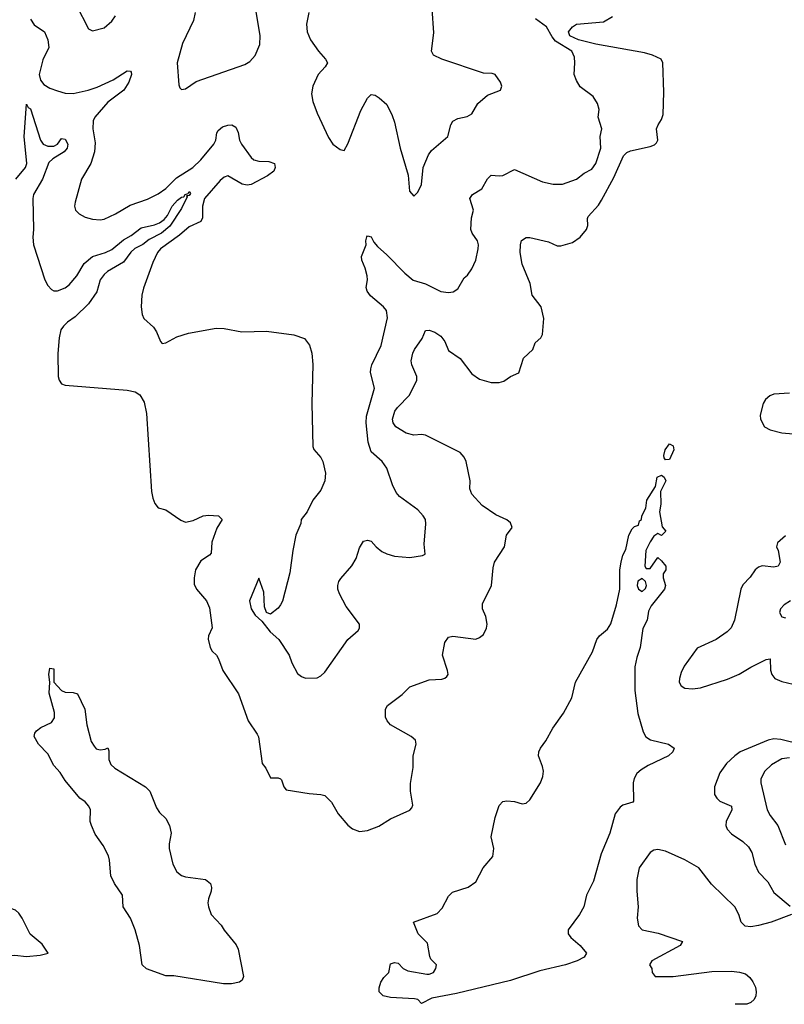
# Model space of a CAD drawing. Header units: inches. Extents: x 1552611 to 1694776, y 811966 to 917215.
# Tile 388 of 549: x 1680254 to 1684203, y 851066 to 856153. Entities that reach past the tile are written whole.
import ezdxf

# ---------------------------------------------------------------- set-up
doc = ezdxf.new("R2010")
doc.units = ezdxf.units.IN
doc.header["$MEASUREMENT"] = 0
doc.layers.add('B6885', color=7, linetype='Continuous')

msp = doc.modelspace()

# ---------------------------------------------------------------- linework, layer by layer
at = {"layer": 'B6885', "color": 5}
for points, elevation in [([(1680545.6, 856230), (1680610, 856106.8), (1680630, 856096), (1680690, 856110.7), (1680730, 856144.9), (1680750, 856173.4)], 960), ([(1680234.4, 855330), (1680284.5, 855390), (1680291.4, 855410), (1680276.7, 855550), (1680290, 855717.1), (1680298.8, 855698.8), (1680310, 855692), (1680362.1, 855530), (1680376.2, 855510), (1680400.4, 855500.4), (1680430, 855500.7), (1680449, 855511), (1680470, 855540.2), (1680490, 855536.1), (1680502.4, 855510), (1680499.8, 855490), (1680483.9, 855470), (1680424.9, 855435.1), (1680405, 855415), (1680372.5, 855330), (1680326.3, 855250), (1680323.1, 855230), (1680325.3, 855070), (1680321.6, 855030), (1680325.6, 854990), (1680383.7, 854810), (1680399.5, 854779.5), (1680418.7, 854758.7), (1680430, 854752.7), (1680450, 854753), (1680490, 854768.4), (1680510, 854783.6), (1680549.9, 854830), (1680587.1, 854892.9), (1680630, 854929.5), (1680696.9, 854950), (1680730, 854965.8), (1680790, 855015.8), (1680830, 855038.9), (1680882.1, 855077.9), (1680950, 855092.9), (1680976.8, 855103.2), (1680999.9, 855120.1), (1681018.3, 855141.7), (1681041.7, 855190), (1681070, 855221.3), (1681090, 855236.4), (1681102, 855238), (1681109, 855250), (1681124.5, 855255.5), (1681130, 855265.5), (1681135.8, 855255.8), (1681130, 855244.4), (1681116, 855244), (1681118.7, 855238.7), (1681090, 855178.6), (1681030, 855087.3), (1680986.4, 855050), (1680922.9, 855017.1), (1680890, 854991.8), (1680849.2, 854970.8), (1680828.6, 854951.4), (1680790, 854900.8), (1680707.8, 854852.2), (1680690, 854836.7), (1680670.1, 854810), (1680652.5, 854747.5), (1680610, 854685), (1680541.7, 854618.3), (1680500.9, 854590), (1680480.4, 854570), (1680466.9, 854550), (1680457.9, 854510), (1680452.1, 854427.9), (1680452.5, 854310), (1680457.5, 854290), (1680470, 854272.5), (1680490, 854264.8), (1680810, 854239.6), (1680850, 854230.6), (1680874.9, 854214.9), (1680897.1, 854177.1), (1680910, 854118.8), (1680935.4, 853715.4), (1680941.5, 853681.5), (1680952.7, 853652.7), (1680970, 853631.7), (1681010, 853620.3), (1681086.5, 853566.5), (1681110, 853557.7), (1681150, 853565.2), (1681202.7, 853590), (1681230, 853593.6), (1681280.7, 853590), (1681299.5, 853570), (1681273.2, 853526.8), (1681246.4, 853453.6), (1681243.1, 853396.9), (1681234.2, 853385.8), (1681190, 853357.4), (1681162.4, 853310), (1681155.2, 853270), (1681156.2, 853236.2), (1681167.2, 853210), (1681219, 853150), (1681234.6, 853114.6), (1681249.1, 853010.9), (1681230.2, 852970), (1681228.2, 852951.8), (1681238.8, 852910), (1681249.1, 852890), (1681270.2, 852870), (1681281.8, 852850), (1681303.1, 852790), (1681385.3, 852670), (1681433.7, 852530), (1681481.6, 852461.6), (1681487.5, 852447.5), (1681507.4, 852310), (1681525.8, 852285.8), (1681550, 852235.5), (1681590, 852235.3), (1681600.7, 852230), (1681605.8, 852225.9), (1681618, 852190), (1681630, 852174.4), (1681750, 852154.9), (1681810.4, 852150.4), (1681830, 852144), (1681864.9, 852110), (1681899.1, 852050), (1681950, 851990.7), (1681972.7, 851972.7), (1682010, 851958), (1682050, 851964.4), (1682110, 851986.4), (1682170, 852023.8), (1682270, 852068.5), (1682279.4, 852080.6), (1682285.1, 852094.9), (1682273.3, 852166.7), (1682273.6, 852206.4), (1682286.3, 852290), (1682286.3, 852350), (1682302, 852410), (1682298, 852430), (1682276, 852450), (1682169.4, 852510), (1682152.3, 852530), (1682143.6, 852550), (1682142.9, 852590), (1682154.5, 852610), (1682230, 852666), (1682270, 852705.7), (1682370, 852741.7), (1682434.3, 852745.7), (1682449.6, 852750.4), (1682460.1, 852759.9), (1682466.6, 852770), (1682464.2, 852790), (1682437.6, 852870), (1682450, 852936), (1682470, 852962), (1682492.1, 852967.9), (1682610, 852952), (1682630, 852960.3), (1682650, 852977.1), (1682665.7, 853010), (1682668.6, 853030), (1682661.8, 853070), (1682645.6, 853110), (1682644.4, 853135.6), (1682690.8, 853230), (1682699.1, 853320.9), (1682706.4, 853350), (1682758, 853430), (1682769.5, 853490.5), (1682797.2, 853530), (1682790, 853553.2), (1682770, 853569), (1682714.2, 853594.2), (1682642.7, 853642.7), (1682590, 853701.2), (1682579.5, 853730), (1682581.6, 853770), (1682559.7, 853870), (1682550, 853892.3), (1682530, 853916.2), (1682350, 854006.4), (1682330, 854009.8), (1682290, 854006.2), (1682250, 854016.1), (1682197.8, 854050), (1682183.7, 854070), (1682180.6, 854090), (1682192.2, 854130), (1682205.5, 854150), (1682267.2, 854212.8), (1682306, 854290), (1682306.3, 854310), (1682279.4, 854370), (1682276.2, 854390), (1682284.5, 854430), (1682293.5, 854450), (1682333.8, 854506.2), (1682350, 854547), (1682370, 854548.4), (1682398, 854538), (1682430, 854517.7), (1682450.1, 854490), (1682470, 854443.7), (1682530, 854402.2), (1682590, 854324.2), (1682630, 854296.3), (1682690, 854279), (1682730, 854278.7), (1682754.3, 854285.7), (1682789, 854310), (1682832.2, 854327.8), (1682855.9, 854404.1), (1682904.7, 854450), (1682916.6, 854483.4), (1682945.2, 854510), (1682954, 854526), (1682960.9, 854610), (1682947.6, 854670), (1682901.8, 854730), (1682890.5, 854790.5), (1682850, 854889.5), (1682839.3, 854950), (1682840.5, 854990), (1682847, 855013), (1682870, 855028.2), (1682890, 855028.5), (1682985, 855005), (1683030, 854985.7), (1683050, 854984.9), (1683110, 855002), (1683149.7, 855030), (1683182, 855070), (1683188.2, 855090), (1683186.5, 855126.5), (1683190, 855136.4), (1683244.6, 855195.4), (1683259.9, 855220.1), (1683322.4, 855337.6), (1683372.7, 855450), (1683390, 855467.9), (1683410, 855476.4), (1683510, 855497.6), (1683533.4, 855506.6), (1683543.7, 855516.3), (1683550.9, 855530), (1683544, 855590), (1683551.3, 855610), (1683570, 855637.3), (1683577.1, 855662.9), (1683581.9, 855778.1), (1683576.6, 855930), (1683568.2, 855950), (1683522.9, 855970), (1683481.7, 855981.7), (1683230, 856026.2), (1683141.1, 856050), (1683095.7, 856070), (1683089.2, 856090), (1683110, 856116.6), (1683130, 856131), (1683270, 856142.3), (1683315.5, 856170)], 920), ([(1681160.7, 856190), (1681151.6, 856148.4), (1681095.6, 856030), (1681068.2, 855930), (1681076, 855816), (1681081, 855801), (1681090, 855792), (1681110, 855796), (1681166.7, 855833.3), (1681417.5, 855922.5), (1681443.1, 855936.9), (1681470, 855967.7), (1681494.1, 856025.9), (1681496, 856070), (1681476, 856196)], 960), ([(1681748.2, 856190), (1681735.3, 856130), (1681738.7, 856090), (1681757.1, 856050), (1681797, 855990), (1681834.4, 855950), (1681844.4, 855930), (1681832.7, 855910), (1681795.5, 855870), (1681768.2, 855810), (1681762.4, 855770), (1681768.5, 855730), (1681790, 855671), (1681850, 855544.7), (1681870.9, 855510.9), (1681910, 855482), (1681930, 855478), (1681950, 855512), (1682015.8, 855684.2), (1682050, 855747.3), (1682070, 855767.3), (1682090, 855764), (1682111, 855750), (1682150, 855714.8), (1682178.6, 855658.5), (1682190, 855624.7), (1682219.3, 855490), (1682260.7, 855350), (1682267.9, 855267.9), (1682290, 855242), (1682310, 855262), (1682330, 855302), (1682337.6, 855390), (1682365.3, 855454.7), (1682382, 855478), (1682465.2, 855550), (1682480.9, 855610), (1682491.6, 855628.4), (1682517.4, 855642.6), (1682566.4, 855653.6), (1682590, 855666.7), (1682620.1, 855719.9), (1682670, 855764), (1682738, 855790), (1682744, 855810), (1682737.2, 855830), (1682709.6, 855869.6), (1682694.7, 855874.7), (1682650, 855876.8), (1682434, 855950), (1682391.8, 855970), (1682381.6, 855990), (1682394, 856086), (1682384.9, 856210)], 960), ([(1680310, 856156.3), (1680330, 856127.3), (1680382, 856090), (1680400.4, 856050), (1680404.4, 856010), (1680373.6, 855946.4), (1680355.2, 855870), (1680361.5, 855841.5), (1680378.7, 855818.7), (1680410, 855800.2), (1680450, 855785.4), (1680490, 855773.2), (1680531.2, 855771.2), (1680608.5, 855788.5), (1680654.5, 855805.5), (1680737, 855843), (1680810, 855888.5), (1680827.5, 855887.5), (1680830, 855882), (1680831.7, 855870), (1680818, 855830), (1680792.1, 855790), (1680710, 855727.7), (1680642, 855650), (1680634.3, 855630), (1680632.6, 855590), (1680643.4, 855516.6), (1680640.9, 855470), (1680621.1, 855410), (1680574, 855330), (1680541, 855210), (1680538, 855190), (1680542, 855170), (1680562, 855150), (1680593.2, 855133.2), (1680630, 855122), (1680670, 855119.5), (1680690, 855123.1), (1680749.5, 855150), (1680824.6, 855195.4), (1680913.9, 855226.1), (1680970, 855253.7), (1681010, 855281.5), (1681063.7, 855336.3), (1681148.9, 855390), (1681190, 855428.4), (1681257.8, 855510), (1681267.7, 855530), (1681272.1, 855567.9), (1681278.7, 855581.3), (1681301.1, 855598.9), (1681330, 855609.2), (1681350, 855610.3), (1681370, 855598.7), (1681382.2, 855570), (1681390.1, 855530), (1681400.1, 855510), (1681450, 855441.3), (1681463.2, 855430), (1681490, 855422.7), (1681541.2, 855421.2), (1681570.3, 855410), (1681574.7, 855390), (1681566.7, 855370), (1681534.2, 855345.8), (1681450, 855301.7), (1681430, 855299), (1681403.7, 855303.7), (1681330, 855347.1), (1681310, 855340.2), (1681290, 855321.7), (1681209.6, 855230), (1681198.8, 855190), (1681199.2, 855130), (1681189.4, 855110.6), (1681130, 855082.9), (1681079.6, 855040.3), (1680982.4, 854970), (1680966.9, 854950), (1680941.4, 854898.6), (1680894.4, 854765.6), (1680885.3, 854730), (1680882, 854670), (1680887, 854630), (1680894.9, 854610), (1680945.2, 854565.2), (1680960.7, 854540.7), (1680981.2, 854490), (1680990, 854480.2), (1681010, 854484.1), (1681065.5, 854514.5), (1681126, 854534), (1681270, 854559.8), (1681310, 854557.5), (1681400.9, 854540.9), (1681530, 854543.6), (1681670, 854525), (1681725.2, 854505.2), (1681751.8, 854471.8), (1681763, 854430), (1681768, 854372), (1681763.8, 854170), (1681767.7, 853947.7), (1681773.2, 853933.2), (1681810, 853891), (1681820.7, 853870), (1681833.4, 853810), (1681830.7, 853770), (1681810, 853722), (1681768.5, 853671.5), (1681739.1, 853610), (1681708, 853570), (1681706, 853550), (1681680.3, 853490), (1681664.6, 853410), (1681650, 853295.3), (1681611.7, 853148.3), (1681602, 853130), (1681590, 853113.2), (1681550, 853081.2), (1681529.4, 853089.4), (1681519.1, 853119.1), (1681515.8, 853195.8), (1681490, 853268), (1681441.7, 853150), (1681450.4, 853110), (1681470, 853076.3), (1681505.8, 853045.8), (1681547.7, 852990), (1681593, 852950), (1681645.5, 852870), (1681660.5, 852830), (1681690, 852774.8), (1681710, 852758.8), (1681730.6, 852750.6), (1681790, 852752.7), (1681810, 852763), (1681830, 852782), (1681950, 852951), (1682003.1, 852996.9), (1682008.7, 853010), (1682008.7, 853030), (1681940.8, 853120.8), (1681906.9, 853186.9), (1681898.4, 853210), (1681897, 853230), (1681902.7, 853250), (1681913.6, 853266.4), (1681970, 853331), (1681992, 853370), (1682010, 853424.7), (1682030, 853458), (1682050, 853464.7), (1682070, 853458), (1682094.8, 853430), (1682125.5, 853405.5), (1682150, 853392.7), (1682190, 853381.3), (1682270, 853374), (1682334.6, 853385.4), (1682348, 853392), (1682344.1, 853444.1), (1682352.2, 853547.8), (1682349.6, 853570), (1682338.4, 853590), (1682310, 853620.9), (1682215.3, 853690), (1682199, 853710), (1682179.3, 853750), (1682150, 853836), (1682126, 853870), (1682070, 853920.5), (1682053.7, 853970), (1682043.5, 854070), (1682044.8, 854104.8), (1682087.6, 854250), (1682066.6, 854330), (1682068.2, 854350), (1682072.8, 854370), (1682120.7, 854470), (1682153.3, 854613.3), (1682148.5, 854650), (1682133.3, 854670), (1682066.1, 854726.1), (1682048.7, 854750), (1682044.5, 854770), (1682050.6, 854810), (1682048.9, 854830), (1682038.4, 854870), (1682021.5, 854910), (1682019.1, 854930), (1682044.5, 854990), (1682042.9, 855010), (1682047.9, 855032.1), (1682050, 855036), (1682070, 855030.7), (1682083.1, 855003.1), (1682101.8, 854981.9), (1682150, 854939.2), (1682243.3, 854843.3), (1682286.8, 854806.8), (1682350, 854788.8), (1682430, 854749.5), (1682470, 854744.4), (1682492.9, 854747.1), (1682517.7, 854762.3), (1682550, 854818.8), (1682566.8, 854833.2), (1682590, 854866), (1682610, 854910.8), (1682622.6, 854970), (1682624.5, 854990), (1682619.4, 855010), (1682590.9, 855050), (1682585.3, 855070), (1682588.7, 855130), (1682597.6, 855170), (1682579.7, 855230), (1682593.3, 855250), (1682641, 855279), (1682670, 855330.4), (1682690, 855350.4), (1682730, 855346), (1682750, 855348.5), (1682810, 855378.8), (1682955.2, 855315.2), (1683010, 855302.7), (1683057.1, 855302.9), (1683130, 855328.5), (1683170, 855360.4), (1683210, 855381.6), (1683229.6, 855410), (1683255.1, 855490), (1683251.8, 855550), (1683261.6, 855590), (1683242.4, 855650), (1683247.8, 855690), (1683239.5, 855719.5), (1683215.8, 855755.8), (1683150, 855806.6), (1683130, 855839), (1683117.6, 855870), (1683122.4, 855930), (1683119.4, 855959.4), (1683106.3, 855990), (1683022.5, 856042.5), (1683004.2, 856064.2), (1682976.1, 856116.1), (1682918.3, 856158.3)], 940), ([(1684230, 854223.7), (1684150, 854218), (1684128.2, 854210), (1684106.4, 854190), (1684094.4, 854170), (1684078.4, 854110), (1684080.4, 854090), (1684100.4, 854050), (1684130, 854034), (1684190, 854018.6), (1684250, 854014)], 920), ([(1684210, 853487.1), (1684168.1, 853450), (1684162.8, 853430), (1684171.3, 853410), (1684182.8, 853350), (1684172.2, 853330), (1684150, 853325), (1684090, 853331.3), (1684070, 853325.3), (1684053.2, 853310), (1684027, 853273), (1683990, 853233.3), (1683979.4, 853210), (1683946, 853050), (1683928.5, 853011.5), (1683909.1, 852990), (1683851.6, 852950), (1683753.9, 852906.1), (1683686.8, 852813.2), (1683670, 852780.7), (1683661.6, 852750), (1683660.8, 852730), (1683670, 852710.5), (1683690, 852699.1), (1683730, 852695.2), (1683770, 852701.7), (1683910, 852745.5), (1683970, 852772.4), (1684030, 852808.1), (1684110, 852847.7), (1684130, 852850.3), (1684132.5, 852792.5), (1684139, 852770), (1684154.3, 852750), (1684190, 852733.1), (1684250, 852719.8)], 920), ([(1684234.8, 853150), (1684202.8, 853130), (1684184, 853110), (1684178.8, 853090), (1684190, 853067.7), (1684210, 853063.1)], 940), ([(1684290, 852408.3), (1684185.7, 852434.3), (1684150, 852436.8), (1684120.2, 852430), (1683976.2, 852370), (1683948.4, 852350), (1683905.4, 852310), (1683870, 852261.1), (1683843.5, 852190), (1683842.4, 852150), (1683854.3, 852130), (1683870, 852116.1), (1683930.3, 852090), (1683932.6, 852070), (1683902.9, 852010), (1683901.3, 851990), (1683909.2, 851970), (1683930, 851946.2), (1683990, 851907.1), (1684019, 851879), (1684035.5, 851850), (1684051.1, 851790), (1684070, 851748.4), (1684119, 851699), (1684150, 851642.6), (1684233.1, 851573.1)], 920), ([(1684230, 852339.5), (1684190, 852333.2), (1684137.5, 852302.5), (1684103.6, 852270), (1684082.3, 852230), (1684081.5, 852210), (1684114.7, 852070), (1684130, 852041.3), (1684170.3, 851990), (1684209.3, 851889.3)], 940), ([(1684241.5, 851530), (1684136.5, 851490), (1684070, 851472.3), (1684030, 851465.8), (1684001, 851470), (1683981.2, 851490), (1683969.4, 851530), (1683947.7, 851570), (1683827.1, 851687.1), (1683762.2, 851770), (1683690, 851812.1), (1683590, 851856.3), (1683550, 851866.2), (1683530, 851862.4), (1683510.1, 851849.9), (1683453.1, 851770), (1683441.6, 851710), (1683441.3, 851650), (1683448.1, 851570), (1683443.2, 851510), (1683450.9, 851470.9), (1683470.2, 851450.2), (1683552.6, 851432.6), (1683677.1, 851390), (1683664.9, 851370), (1683519.3, 851290), (1683506.8, 851270), (1683518.8, 851250), (1683520.7, 851230), (1683536, 851210), (1683629, 851209), (1683830, 851235.6), (1683930, 851236.8), (1683971.6, 851231.6), (1684002.3, 851222.3), (1684024.9, 851204.9), (1684041.6, 851181.6), (1684054.5, 851154.5), (1684059, 851130), (1684057.1, 851110), (1684047.7, 851090), (1684030, 851074.5), (1684010, 851066.5), (1683950, 851065.6)], 920), ([(1680000, 851333.1), (1680050, 851334.4), (1680130, 851317.4), (1680230, 851319.2), (1680290, 851312.3), (1680359.7, 851320.3), (1680400.9, 851330), (1680370, 851377), (1680307.7, 851427.7), (1680267, 851510), (1680250, 851536), (1680232.3, 851552.3), (1680190, 851567.8), (1680150, 851576.3), (1680036.2, 851576.2), (1680000, 851579.6)], 920)]:
    msp.add_lwpolyline(points, dxfattribs=dict(at, elevation=elevation))
at = {"layer": 'B6885', "color": 5, "elevation": 880}
for points in [[(1683590, 853879), (1683582.7, 853890), (1683581.6, 853901.6), (1683588.6, 853931.4), (1683610, 853961), (1683630, 853951.3), (1683633.7, 853930), (1683610, 853881.2)], [(1683570, 853488), (1683550, 853498), (1683530, 853485.2), (1683510, 853454.5), (1683488.4, 853410), (1683482.8, 853330), (1683490, 853318), (1683510, 853318), (1683550, 853374), (1683570, 853358), (1683591, 853330), (1683590.8, 853310), (1683578, 853290), (1683578, 853270), (1683590.7, 853230), (1683584.9, 853210), (1683515.5, 853124.5), (1683502.8, 853097.2), (1683495.6, 853050), (1683473, 853007), (1683459.7, 852910), (1683441.9, 852858.1), (1683431.5, 852810), (1683432, 852688), (1683447.5, 852567.5), (1683473.8, 852473.8), (1683488.2, 852448.2), (1683512.9, 852432.9), (1683604.7, 852410), (1683634, 852390), (1683627.3, 852370), (1683606, 852350), (1683501, 852299), (1683463.4, 852276.6), (1683442.5, 852257.5), (1683428, 852232), (1683423, 852210), (1683424.1, 852115.9), (1683420.7, 852110), (1683370, 852094.5), (1683355.2, 852084.8), (1683330.8, 852049.2), (1683301.6, 851950), (1683257.6, 851842.4), (1683218.3, 851701.7), (1683181.2, 851630), (1683168, 851570), (1683146.3, 851530), (1683087.7, 851450), (1683087.3, 851430), (1683101.6, 851410), (1683150, 851369.2), (1683181.1, 851330), (1683170.2, 851310), (1683133.7, 851290), (1683074.2, 851270), (1682940.8, 851239.2), (1682789.3, 851189.3), (1682510, 851120.8), (1682383.3, 851096.7), (1682330, 851069.3), (1682309.9, 851089.9), (1682293.6, 851093.6), (1682170, 851101), (1682132.3, 851110), (1682111.6, 851130), (1682111.5, 851150), (1682119.1, 851180.9), (1682135.1, 851204.9), (1682161.2, 851230), (1682170, 851274), (1682190, 851282), (1682210, 851278), (1682234.8, 851250), (1682258.9, 851238.9), (1682357.8, 851222.2), (1682370, 851221.5), (1682392.4, 851230), (1682403.6, 851250), (1682406.6, 851270), (1682378.7, 851298.7), (1682372.3, 851312.3), (1682361.2, 851381.2), (1682312.3, 851430), (1682288, 851490), (1682410, 851535.5), (1682437.1, 851562.9), (1682470, 851623.7), (1682490, 851645.3), (1682570, 851671.6), (1682610, 851698.2), (1682647.7, 851770), (1682698.7, 851830), (1682703.5, 851870), (1682688.7, 851931.3), (1682710, 852031), (1682730, 852092.7), (1682750, 852113.4), (1682770, 852117.3), (1682810, 852112.9), (1682850, 852102.2), (1682870, 852105.2), (1682890, 852122.4), (1682944.2, 852210), (1682957.1, 852243), (1682959.9, 852270), (1682955, 852295), (1682934, 852350), (1682935.8, 852370), (1682944, 852390), (1682972.7, 852427.3), (1683007.5, 852492.5), (1683062.5, 852570), (1683106.4, 852650), (1683124.4, 852730), (1683212.2, 852887.7), (1683234.5, 852950), (1683249.6, 852970), (1683290, 853004.9), (1683308.1, 853031.9), (1683337.2, 853130), (1683353.5, 853210), (1683353.7, 853310), (1683360.4, 853350), (1683370, 853386), (1683384.9, 853415.1), (1683400.9, 853490), (1683418, 853522), (1683430, 853534), (1683450, 853542), (1683456.4, 853563.6), (1683466, 853570), (1683468, 853590), (1683489, 853630), (1683494, 853670), (1683538.9, 853741.1), (1683547.3, 853790), (1683570, 853799.1), (1683582.8, 853790), (1683591.5, 853770), (1683564, 853716), (1683565.7, 853650), (1683559.1, 853610), (1683572, 853532), (1683591.3, 853510)], [(1683470, 853265.1), (1683447.3, 853252.7), (1683444, 853230), (1683450, 853210.8), (1683470, 853199.1), (1683486, 853214), (1683492, 853230), (1683487, 853250)], [(1680670, 852380.5), (1680696, 852384), (1680710, 852391), (1680714.6, 852374.6), (1680714.2, 852330), (1680724.5, 852304.5), (1680746.6, 852286.6), (1680904.4, 852190), (1680926.9, 852166.9), (1680961.6, 852081.6), (1680976.9, 852056.9), (1681010, 852025.5), (1681028.8, 851990), (1681036.5, 851950), (1681025.9, 851894.1), (1681026.7, 851870), (1681045.7, 851790), (1681066.4, 851750), (1681090, 851731.3), (1681110, 851724.7), (1681214.8, 851710), (1681240.4, 851690), (1681245.3, 851670), (1681243.1, 851650), (1681228.8, 851610), (1681225.7, 851590), (1681228.9, 851570), (1681243.6, 851530), (1681294.3, 851474.3), (1681310, 851448.7), (1681372.1, 851372.1), (1681382.6, 851350), (1681410.2, 851210), (1681404, 851190), (1681390, 851180.3), (1681348.2, 851171.8), (1681307.9, 851172.1), (1681050, 851213), (1681010, 851212.7), (1680908.8, 851248.8), (1680886.7, 851270), (1680873.1, 851370), (1680851.3, 851450), (1680827.3, 851510), (1680789.4, 851569.4), (1680785.9, 851630), (1680744.3, 851690), (1680725.1, 851730), (1680718.9, 851810), (1680712.3, 851832.3), (1680685.8, 851885.9), (1680644.8, 851944.8), (1680625.7, 851990), (1680619.1, 852010), (1680620.2, 852070), (1680611.2, 852090), (1680591.8, 852111.8), (1680564.6, 852130), (1680490, 852221.3), (1680463.9, 852263.9), (1680430, 852299.8), (1680400.5, 852360.5), (1680350.8, 852410), (1680329.7, 852450), (1680332.5, 852467.5), (1680342, 852478), (1680363.7, 852496.3), (1680418.5, 852521.5), (1680433.5, 852546.5), (1680434.2, 852574.2), (1680405.9, 852674.1), (1680409.7, 852730.2), (1680405.7, 852770), (1680410, 852802), (1680430, 852798.8), (1680430.3, 852730.3), (1680470, 852687.3), (1680490, 852678.8), (1680530, 852677), (1680553, 852670), (1680590, 852590.6), (1680601.6, 852510), (1680624.3, 852424.3), (1680638.9, 852398.9), (1680650, 852386)]]:
    msp.add_lwpolyline(points, close=True, dxfattribs=at)

doc.saveas('drawing.dxf')
